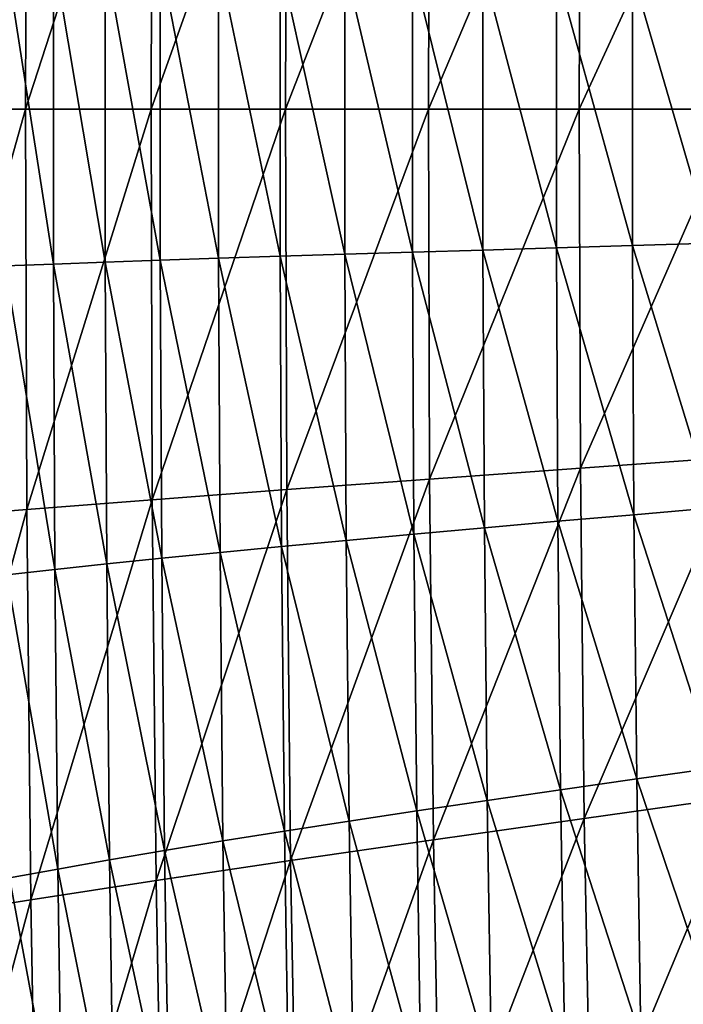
# Model space of a CAD drawing. Header units: millimetres. Extents: x -300 to 300, y -500 to 500.
# Tile 377 of 656: x -268 to -237, y -42 to 4. Entities that reach past the tile are written whole.
import ezdxf

# ---------------------------------------------------------------- set-up
doc = ezdxf.new("R2010")
doc.units = ezdxf.units.MM
doc.header["$LTSCALE"] = 81.481481
doc.layers.add('20', color=7, linetype='CONTINUOUS')
doc.layers.add('22', color=7, linetype='CONTINUOUS')

msp = doc.modelspace()

# ---------------------------------------------------------------- linework, layer by layer
at = {"layer": '20', "color": 7, "linetype": 'CONTINUOUS'}
for points in [[(-273.643, 0, 40.809), (-268.128, 18.782, 43.872), (-273.581, 19.222, 40.816), (-273.643, 0, 40.809)], [(-268.19, 0, 43.865), (-268.128, 18.782, 43.872), (-273.643, 0, 40.809), (-268.19, 0, 43.865)], [(-268.19, 0, 43.865), (-262.24, 18.323, 46.755), (-268.128, 18.782, 43.872), (-268.19, 0, 43.865)], [(-262.301, 0, 46.748), (-262.24, 18.323, 46.755), (-268.19, 0, 43.865), (-262.301, 0, 46.748)], [(-262.301, 0, 46.748), (-255.937, 17.846, 49.47), (-262.24, 18.323, 46.755), (-262.301, 0, 46.748)], [(-255.997, 0, 49.463), (-255.937, 17.846, 49.47), (-262.301, 0, 46.748), (-255.997, 0, 49.463)], [(-255.997, 0, 49.463), (-249.236, 17.351, 52.022), (-255.937, 17.846, 49.47), (-255.997, 0, 49.463)], [(-249.296, 0, 52.014), (-249.236, 17.351, 52.022), (-255.997, 0, 49.463), (-249.296, 0, 52.014)], [(-249.296, 0, 52.014), (-242.159, 16.839, 54.415), (-249.236, 17.351, 52.022), (-249.296, 0, 52.014)], [(-242.218, 0, 54.408), (-242.159, 16.839, 54.415), (-249.296, 0, 52.014), (-242.218, 0, 54.408)], [(-242.218, 0, 54.408), (-234.725, 16.31, 56.655), (-242.159, 16.839, 54.415), (-242.218, 0, 54.408)], [(-234.782, 0, 56.648), (-234.725, 16.31, 56.655), (-242.218, 0, 54.408), (-234.782, 0, 56.648)], [(-273.581, -19.222, 40.816), (-268.19, 0, 43.865), (-273.643, 0, 40.809), (-273.581, -19.222, 40.816)], [(-268.128, -18.782, 43.872), (-268.19, 0, 43.865), (-273.581, -19.222, 40.816), (-268.128, -18.782, 43.872)], [(-268.128, -18.782, 43.872), (-262.301, 0, 46.748), (-268.19, 0, 43.865), (-268.128, -18.782, 43.872)], [(-262.24, -18.323, 46.755), (-262.301, 0, 46.748), (-268.128, -18.782, 43.872), (-262.24, -18.323, 46.755)], [(-262.24, -18.323, 46.755), (-255.997, 0, 49.463), (-262.301, 0, 46.748), (-262.24, -18.323, 46.755)], [(-255.937, -17.846, 49.47), (-255.997, 0, 49.463), (-262.24, -18.323, 46.755), (-255.937, -17.846, 49.47)], [(-255.937, -17.846, 49.47), (-249.296, 0, 52.014), (-255.997, 0, 49.463), (-255.937, -17.846, 49.47)], [(-249.236, -17.351, 52.022), (-249.296, 0, 52.014), (-255.937, -17.846, 49.47), (-249.236, -17.351, 52.022)], [(-249.236, -17.351, 52.022), (-242.218, 0, 54.408), (-249.296, 0, 52.014), (-249.236, -17.351, 52.022)], [(-242.159, -16.839, 54.415), (-242.218, 0, 54.408), (-249.236, -17.351, 52.022), (-242.159, -16.839, 54.415)], [(-242.159, -16.839, 54.415), (-234.782, 0, 56.648), (-242.218, 0, 54.408), (-242.159, -16.839, 54.415)], [(-234.725, -16.31, 56.655), (-234.782, 0, 56.648), (-242.159, -16.839, 54.415), (-234.725, -16.31, 56.655)], [(-241.982, -33.265, 54.436), (-234.725, -16.31, 56.655), (-242.159, -16.839, 54.415), (-241.982, -33.265, 54.436)], [(-234.551, -32.223, 56.676), (-234.725, -16.31, 56.655), (-241.982, -33.265, 54.436), (-234.551, -32.223, 56.676)], [(-249.056, -34.273, 52.043), (-242.159, -16.839, 54.415), (-249.236, -17.351, 52.022), (-249.056, -34.273, 52.043)], [(-241.982, -33.265, 54.436), (-242.159, -16.839, 54.415), (-249.056, -34.273, 52.043), (-241.982, -33.265, 54.436)], [(-255.753, -35.246, 49.491), (-249.236, -17.351, 52.022), (-255.937, -17.846, 49.47), (-255.753, -35.246, 49.491)], [(-249.056, -34.273, 52.043), (-249.236, -17.351, 52.022), (-255.753, -35.246, 49.491), (-249.056, -34.273, 52.043)], [(-262.055, -36.184, 46.776), (-255.937, -17.846, 49.47), (-262.24, -18.323, 46.755), (-262.055, -36.184, 46.776)], [(-255.753, -35.246, 49.491), (-255.937, -17.846, 49.47), (-262.055, -36.184, 46.776), (-255.753, -35.246, 49.491)], [(-267.941, -37.086, 43.893), (-262.24, -18.323, 46.755), (-268.128, -18.782, 43.872), (-267.941, -37.086, 43.893)], [(-262.055, -36.184, 46.776), (-262.24, -18.323, 46.755), (-267.941, -37.086, 43.893), (-262.055, -36.184, 46.776)], [(-273.393, -37.949, 40.836), (-268.128, -18.782, 43.872), (-273.581, -19.222, 40.816), (-273.393, -37.949, 40.836)], [(-267.941, -37.086, 43.893), (-268.128, -18.782, 43.872), (-273.393, -37.949, 40.836), (-267.941, -37.086, 43.893)], [(-241.684, -49.282, 54.471), (-234.551, -32.223, 56.676), (-241.982, -33.265, 54.436), (-241.684, -49.282, 54.471)], [(-234.259, -47.744, 56.71), (-234.551, -32.223, 56.676), (-241.684, -49.282, 54.471), (-234.259, -47.744, 56.71)], [(-248.752, -50.77, 52.078), (-241.982, -33.265, 54.436), (-249.056, -34.273, 52.043), (-248.752, -50.77, 52.078)], [(-241.684, -49.282, 54.471), (-241.982, -33.265, 54.436), (-248.752, -50.77, 52.078), (-241.684, -49.282, 54.471)], [(-255.445, -52.206, 49.526), (-249.056, -34.273, 52.043), (-255.753, -35.246, 49.491), (-255.445, -52.206, 49.526)], [(-248.752, -50.77, 52.078), (-249.056, -34.273, 52.043), (-255.445, -52.206, 49.526), (-248.752, -50.77, 52.078)], [(-261.743, -53.589, 46.811), (-255.753, -35.246, 49.491), (-262.055, -36.184, 46.776), (-261.743, -53.589, 46.811)], [(-255.445, -52.206, 49.526), (-255.753, -35.246, 49.491), (-261.743, -53.589, 46.811), (-255.445, -52.206, 49.526)], [(-267.626, -54.916, 43.927), (-262.055, -36.184, 46.776), (-267.941, -37.086, 43.893), (-267.626, -54.916, 43.927)], [(-261.743, -53.589, 46.811), (-262.055, -36.184, 46.776), (-267.626, -54.916, 43.927), (-261.743, -53.589, 46.811)], [(-273.076, -56.187, 40.869), (-267.941, -37.086, 43.893), (-273.393, -37.949, 40.836), (-273.076, -56.187, 40.869)], [(-267.626, -54.916, 43.927), (-267.941, -37.086, 43.893), (-273.076, -56.187, 40.869), (-267.626, -54.916, 43.927)]]:
    msp.add_3dface(points, dxfattribs=at)
at = {"layer": '22', "color": 7, "linetype": 'CONTINUOUS'}
for points in [[(-269.136, -7.354, 25.9), (-269.136, 7.354, 25.9), (-266.871, -7.268, 27.363), (-269.136, -7.354, 25.9)], [(-266.871, -7.268, 27.363), (-269.136, 7.354, 25.9), (-266.871, 7.268, 27.363), (-266.871, -7.268, 27.363)], [(-266.871, -7.268, 27.363), (-266.871, 7.268, 27.363), (-264.446, -7.18, 28.81), (-266.871, -7.268, 27.363)], [(-264.446, -7.18, 28.81), (-266.871, 7.268, 27.363), (-264.446, 7.18, 28.81), (-264.446, -7.18, 28.81)], [(-264.446, -7.18, 28.81), (-264.446, 7.18, 28.81), (-261.865, -7.09, 30.237), (-264.446, -7.18, 28.81)], [(-261.865, -7.09, 30.237), (-264.446, 7.18, 28.81), (-261.865, 7.09, 30.237), (-261.865, -7.09, 30.237)], [(-261.865, -7.09, 30.237), (-261.865, 7.09, 30.237), (-259.13, -6.997, 31.641), (-261.865, -7.09, 30.237)], [(-259.13, -6.997, 31.641), (-261.865, 7.09, 30.237), (-259.13, 6.997, 31.641), (-259.13, -6.997, 31.641)], [(-259.13, -6.997, 31.641), (-259.13, 6.997, 31.641), (-256.246, -6.903, 33.02), (-259.13, -6.997, 31.641)], [(-256.246, -6.903, 33.02), (-259.13, 6.997, 31.641), (-256.246, 6.903, 33.02), (-256.246, -6.903, 33.02)], [(-256.246, -6.903, 33.02), (-256.246, 6.903, 33.02), (-253.216, -6.806, 34.369), (-256.246, -6.903, 33.02)], [(-253.216, -6.806, 34.369), (-256.246, 6.903, 33.02), (-253.216, 6.806, 34.369), (-253.216, -6.806, 34.369)], [(-253.216, -6.806, 34.369), (-253.216, 6.806, 34.369), (-250.044, -6.708, 35.687), (-253.216, -6.806, 34.369)], [(-250.044, -6.708, 35.687), (-253.216, 6.806, 34.369), (-250.044, 6.708, 35.687), (-250.044, -6.708, 35.687)], [(-250.044, -6.708, 35.687), (-250.044, 6.708, 35.687), (-246.735, -6.607, 36.973), (-250.044, -6.708, 35.687)], [(-246.735, -6.607, 36.973), (-250.044, 6.708, 35.687), (-246.735, 6.607, 36.973), (-246.735, -6.607, 36.973)], [(-246.735, -6.607, 36.973), (-246.735, 6.607, 36.973), (-243.293, -6.504, 38.226), (-246.735, -6.607, 36.973)], [(-243.293, -6.504, 38.226), (-246.735, 6.607, 36.973), (-243.293, 6.504, 38.226), (-243.293, -6.504, 38.226)], [(-243.293, -6.504, 38.226), (-243.293, 6.504, 38.226), (-239.722, -6.399, 39.445), (-243.293, -6.504, 38.226)], [(-239.722, -6.399, 39.445), (-243.293, 6.504, 38.226), (-239.722, 6.399, 39.445), (-239.722, -6.399, 39.445)], [(-239.722, -6.399, 39.445), (-239.722, 6.399, 39.445), (-236.027, -6.293, 40.629), (-239.722, -6.399, 39.445)], [(-236.027, -6.293, 40.629), (-239.722, 6.399, 39.445), (-236.027, 6.293, 40.629), (-236.027, -6.293, 40.629)], [(-239.657, -19.023, 39.453), (-243.293, -6.504, 38.226), (-239.722, -6.399, 39.445), (-239.657, -19.023, 39.453)], [(-235.963, -18.707, 40.637), (-239.722, -6.399, 39.445), (-236.027, -6.293, 40.629), (-235.963, -18.707, 40.637)], [(-239.657, -19.023, 39.453), (-239.722, -6.399, 39.445), (-235.963, -18.707, 40.637), (-239.657, -19.023, 39.453)], [(-256.179, -20.514, 33.027), (-259.13, -6.997, 31.641), (-256.246, -6.903, 33.02), (-256.179, -20.514, 33.027)], [(-253.149, -20.228, 34.376), (-256.246, -6.903, 33.02), (-253.216, -6.806, 34.369), (-253.149, -20.228, 34.376)], [(-256.179, -20.514, 33.027), (-256.246, -6.903, 33.02), (-253.149, -20.228, 34.376), (-256.179, -20.514, 33.027)], [(-249.977, -19.935, 35.694), (-253.216, -6.806, 34.369), (-250.044, -6.708, 35.687), (-249.977, -19.935, 35.694)], [(-253.149, -20.228, 34.376), (-253.216, -6.806, 34.369), (-249.977, -19.935, 35.694), (-253.149, -20.228, 34.376)], [(-246.669, -19.637, 36.981), (-250.044, -6.708, 35.687), (-246.735, -6.607, 36.973), (-246.669, -19.637, 36.981)], [(-249.977, -19.935, 35.694), (-250.044, -6.708, 35.687), (-246.669, -19.637, 36.981), (-249.977, -19.935, 35.694)], [(-243.227, -19.333, 38.234), (-246.735, -6.607, 36.973), (-243.293, -6.504, 38.226), (-243.227, -19.333, 38.234)], [(-246.669, -19.637, 36.981), (-246.735, -6.607, 36.973), (-243.227, -19.333, 38.234), (-246.669, -19.637, 36.981)], [(-243.227, -19.333, 38.234), (-243.293, -6.504, 38.226), (-239.657, -19.023, 39.453), (-243.227, -19.333, 38.234)], [(-266.804, -21.594, 27.369), (-269.136, -7.354, 25.9), (-266.871, -7.268, 27.363), (-266.804, -21.594, 27.369)], [(-269.069, -21.848, 25.906), (-269.136, -7.354, 25.9), (-266.804, -21.594, 27.369), (-269.069, -21.848, 25.906)], [(-264.379, -21.334, 28.816), (-266.871, -7.268, 27.363), (-264.446, -7.18, 28.81), (-264.379, -21.334, 28.816)], [(-266.804, -21.594, 27.369), (-266.871, -7.268, 27.363), (-264.379, -21.334, 28.816), (-266.804, -21.594, 27.369)], [(-261.797, -21.067, 30.244), (-264.446, -7.18, 28.81), (-261.865, -7.09, 30.237), (-261.797, -21.067, 30.244)], [(-264.379, -21.334, 28.816), (-264.446, -7.18, 28.81), (-261.797, -21.067, 30.244), (-264.379, -21.334, 28.816)], [(-259.063, -20.794, 31.649), (-261.865, -7.09, 30.237), (-259.13, -6.997, 31.641), (-259.063, -20.794, 31.649)], [(-261.797, -21.067, 30.244), (-261.865, -7.09, 30.237), (-259.063, -20.794, 31.649), (-261.797, -21.067, 30.244)], [(-259.063, -20.794, 31.649), (-259.13, -6.997, 31.641), (-256.179, -20.514, 33.027), (-259.063, -20.794, 31.649)], [(-235.833, -30.892, 40.652), (-239.657, -19.023, 39.453), (-235.963, -18.707, 40.637), (-235.833, -30.892, 40.652)], [(-243.095, -31.923, 38.249), (-246.669, -19.637, 36.981), (-243.227, -19.333, 38.234), (-243.095, -31.923, 38.249)], [(-239.526, -31.413, 39.469), (-243.227, -19.333, 38.234), (-239.657, -19.023, 39.453), (-239.526, -31.413, 39.469)], [(-243.095, -31.923, 38.249), (-243.227, -19.333, 38.234), (-239.526, -31.413, 39.469), (-243.095, -31.923, 38.249)], [(-239.526, -31.413, 39.469), (-239.657, -19.023, 39.453), (-235.833, -30.892, 40.652), (-239.526, -31.413, 39.469)], [(-246.535, -32.424, 36.996), (-249.977, -19.935, 35.694), (-246.669, -19.637, 36.981), (-246.535, -32.424, 36.996)], [(-246.535, -32.424, 36.996), (-246.669, -19.637, 36.981), (-243.095, -31.923, 38.249), (-246.535, -32.424, 36.996)], [(-253.014, -33.396, 34.391), (-256.179, -20.514, 33.027), (-253.149, -20.228, 34.376), (-253.014, -33.396, 34.391)], [(-249.843, -32.915, 35.709), (-253.149, -20.228, 34.376), (-249.977, -19.935, 35.694), (-249.843, -32.915, 35.709)], [(-253.014, -33.396, 34.391), (-253.149, -20.228, 34.376), (-249.843, -32.915, 35.709), (-253.014, -33.396, 34.391)], [(-249.843, -32.915, 35.709), (-249.977, -19.935, 35.694), (-246.535, -32.424, 36.996), (-249.843, -32.915, 35.709)], [(-256.044, -33.866, 33.041), (-259.063, -20.794, 31.649), (-256.179, -20.514, 33.027), (-256.044, -33.866, 33.041)], [(-256.044, -33.866, 33.041), (-256.179, -20.514, 33.027), (-253.014, -33.396, 34.391), (-256.044, -33.866, 33.041)], [(-261.662, -34.775, 30.257), (-264.379, -21.334, 28.816), (-261.797, -21.067, 30.244), (-261.662, -34.775, 30.257)], [(-258.927, -34.326, 31.663), (-261.797, -21.067, 30.244), (-259.063, -20.794, 31.649), (-258.927, -34.326, 31.663)], [(-261.662, -34.775, 30.257), (-261.797, -21.067, 30.244), (-258.927, -34.326, 31.663), (-261.662, -34.775, 30.257)], [(-258.927, -34.326, 31.663), (-259.063, -20.794, 31.649), (-256.044, -33.866, 33.041), (-258.927, -34.326, 31.663)], [(-266.668, -35.642, 27.381), (-269.069, -21.848, 25.906), (-266.804, -21.594, 27.369), (-266.668, -35.642, 27.381)], [(-264.243, -35.214, 28.829), (-266.804, -21.594, 27.369), (-264.379, -21.334, 28.816), (-264.243, -35.214, 28.829)], [(-266.668, -35.642, 27.381), (-266.804, -21.594, 27.369), (-264.243, -35.214, 28.829), (-266.668, -35.642, 27.381)], [(-264.243, -35.214, 28.829), (-264.379, -21.334, 28.816), (-261.662, -34.775, 30.257), (-264.243, -35.214, 28.829)], [(-268.933, -36.058, 25.917), (-269.069, -21.848, 25.906), (-266.668, -35.642, 27.381), (-268.933, -36.058, 25.917)], [(-235.637, -42.851, 40.675), (-239.526, -31.413, 39.469), (-235.833, -30.892, 40.652), (-235.637, -42.851, 40.675)], [(-239.328, -43.57, 39.491), (-243.095, -31.923, 38.249), (-239.526, -31.413, 39.469), (-239.328, -43.57, 39.491)], [(-239.328, -43.57, 39.491), (-239.526, -31.413, 39.469), (-235.637, -42.851, 40.675), (-239.328, -43.57, 39.491)], [(-242.895, -44.276, 38.272), (-246.535, -32.424, 36.996), (-243.095, -31.923, 38.249), (-242.895, -44.276, 38.272)], [(-242.895, -44.276, 38.272), (-243.095, -31.923, 38.249), (-239.328, -43.57, 39.491), (-242.895, -44.276, 38.272)], [(-246.334, -44.969, 37.018), (-249.843, -32.915, 35.709), (-246.535, -32.424, 36.996), (-246.334, -44.969, 37.018)], [(-246.334, -44.969, 37.018), (-246.535, -32.424, 36.996), (-242.895, -44.276, 38.272), (-246.334, -44.969, 37.018)], [(-249.641, -45.647, 35.732), (-253.014, -33.396, 34.391), (-249.843, -32.915, 35.709), (-249.641, -45.647, 35.732)], [(-249.641, -45.647, 35.732), (-249.843, -32.915, 35.709), (-246.334, -44.969, 37.018), (-249.641, -45.647, 35.732)], [(-252.81, -46.311, 34.413), (-256.044, -33.866, 33.041), (-253.014, -33.396, 34.391), (-252.81, -46.311, 34.413)], [(-252.81, -46.311, 34.413), (-253.014, -33.396, 34.391), (-249.641, -45.647, 35.732), (-252.81, -46.311, 34.413)], [(-255.839, -46.961, 33.063), (-258.927, -34.326, 31.663), (-256.044, -33.866, 33.041), (-255.839, -46.961, 33.063)], [(-255.839, -46.961, 33.063), (-256.044, -33.866, 33.041), (-252.81, -46.311, 34.413), (-255.839, -46.961, 33.063)], [(-258.722, -47.596, 31.683), (-261.662, -34.775, 30.257), (-258.927, -34.326, 31.663), (-258.722, -47.596, 31.683)], [(-258.722, -47.596, 31.683), (-258.927, -34.326, 31.663), (-255.839, -46.961, 33.063), (-258.722, -47.596, 31.683)], [(-261.456, -48.216, 30.277), (-264.243, -35.214, 28.829), (-261.662, -34.775, 30.257), (-261.456, -48.216, 30.277)], [(-261.456, -48.216, 30.277), (-261.662, -34.775, 30.257), (-258.722, -47.596, 31.683), (-261.456, -48.216, 30.277)], [(-264.038, -48.822, 28.848), (-266.668, -35.642, 27.381), (-264.243, -35.214, 28.829), (-264.038, -48.822, 28.848)], [(-264.038, -48.822, 28.848), (-264.243, -35.214, 28.829), (-261.456, -48.216, 30.277), (-264.038, -48.822, 28.848)], [(-266.463, -49.411, 27.399), (-268.933, -36.058, 25.917), (-266.668, -35.642, 27.381), (-266.463, -49.411, 27.399)], [(-266.463, -49.411, 27.399), (-266.668, -35.642, 27.381), (-264.038, -48.822, 28.848), (-266.463, -49.411, 27.399)], [(-268.729, -49.986, 25.934), (-268.933, -36.058, 25.917), (-266.463, -49.411, 27.399), (-268.729, -49.986, 25.934)]]:
    msp.add_3dface(points, dxfattribs=at)

doc.saveas('drawing.dxf')
